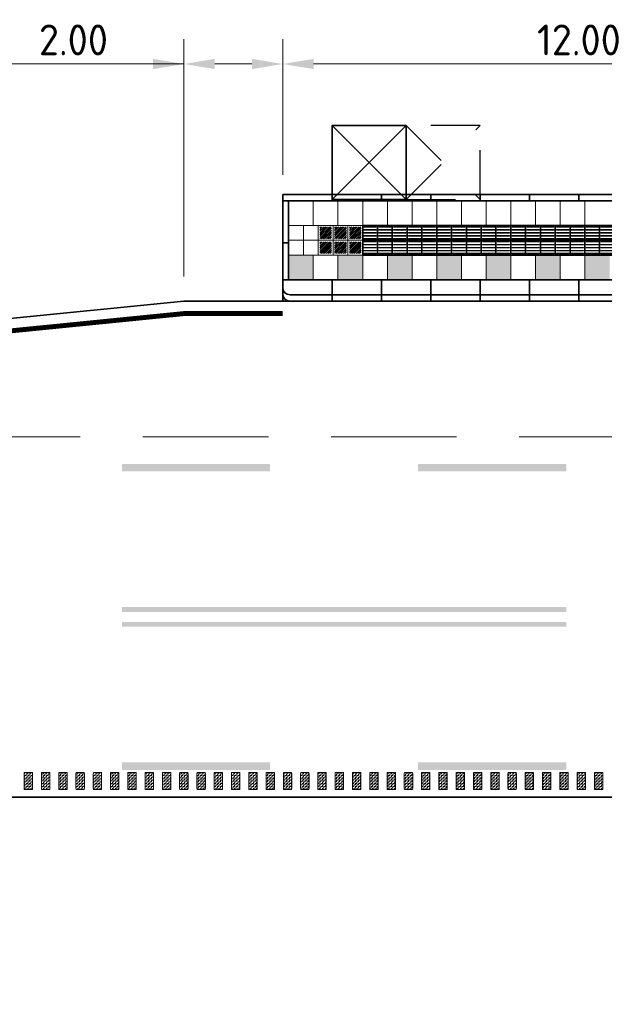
# Model space of a CAD drawing. Header units: metres. Extents: x -699 to 2316, y -1199 to 781.
# Tile 480 of 593: x 919 to 931, y -219 to -199. Entities that reach past the tile are written whole.
import ezdxf

# ---------------------------------------------------------------- set-up
doc = ezdxf.new("R2010")
doc.units = ezdxf.units.M
doc.header["$PDMODE"] = 1
for name, pattern in [('HIDDENX2', [19.05, 12.7, -6.35]), ('NLCS-HIDDEN', [4, 2, -2]), ('VW-3-3_STREEP', [6, 3, -3]), ('VW-9-3_STREEP', [12, 9, -3])]:
    doc.linetypes.add(name, pattern=pattern)
for name, color, linetype, lineweight in [('N-WA-VW-MARKERING_DYNAMISCH-G', 7, 'Continuous', 35), ('N-WE-IE-MEUBILAIR_WEGMEUBILAIR_ABRI-G', 7, 'Continuous', 35), ('N-WE-IE-MEUBILAIR_WEGMEUBILAIR_ABRI-GN', 7, 'NLCS-HIDDEN', 25), ('N-WE-VH-KANTOPSLUITING-G', 251, 'Continuous', 35), ('N-WE-VH-KANTVERHARDING-G', 210, 'Continuous', 35), ('N-WE-VH-VERHARDING_TEGEL-G', 252, 'Continuous', 35), ('N-WE-VW-MARKERING_LANGS_STREEP_33-G', 7, 'VW-3-3_STREEP', 13), ('N-WE-VW-MARKERING_LANGS_STREEP_93-G', 7, 'VW-9-3_STREEP', 13), ('N-WE-VW-MARKERING_LANGS_STREEP_DOORGETROKKEN-G', 7, 'Continuous', 13), ('X-XX-AL-M', 7, 'Continuous', 18), ('X-XX-AL-T50', 130, 'Continuous', 50)]:
    doc.layers.add(name, color=color, linetype=linetype, lineweight=lineweight)
doc.styles.add('NLCS-ISO-M250-T25', font='NLCS-ISO.ttf', dxfattribs={"height": 0.625})
doc.styles.add('NLCS-ISO-M250-T50', font='NLCS-ISO.ttf', dxfattribs={"height": 1.25})
doc.dimstyles.new('NLCS-M250-T25-PIJL_A_L2_H1', dxfattribs={"dimscale": 0.25, "dimtxt": 2.5, "dimasz": 2.5, "dimexe": 2, "dimexo": 2, "dimgap": 0.7, "dimtad": 1, "dimzin": 0, "dimdsep": 46, "dimtxsty": 'NLCS-ISO-M250-T25', "dimcen": 0, "dimdle": 2, "dimclrd": 256, "dimclre": 256, "dimclrt": 256, "dimadec": 1, "dimazin": 0, "dimtfac": 1, "dimtdec": 3, "dimtofl": 0, "dimtmove": 0, "dimatfit": 3, "dimfxl": 2, "dimtfillclr": 256, "dimtolj": 1, "dimtzin": 0, "dimlwd": -1, "dimlwe": -1, "dimarcsym": 0})
pattern_1 = [(180, (0, 0), (-0.03175, -0.03175), [0.03175, -0.03175]), (270, (-0.03175, 0), (0.03175, -0.03175), [0.03175, -0.03175])]

# ---------------------------------------------------------------- blocks, each defined once
blk = doc.blocks.new('*D1656')
at = {"layer": 'Defpoints', "color": 0, "transparency": 16777216}
for p in [(924.232, -199.954), (924.232, -202.701), (936.232, -202.701)]:
    blk.add_point(p, dxfattribs=at)
at = {"layer": 'X-XX-AL-M', "transparency": 16777216}
for p, q in [((924.232, -202.201), (924.232, -199.454)), ((936.232, -202.201), (936.232, -199.454)), ((935.607, -199.954), (924.857, -199.954))]:
    blk.add_line(p, q, dxfattribs=at)
for points in [[(924.857, -199.85), (924.857, -200.058), (924.232, -199.954)], [(935.607, -199.85), (935.607, -200.058), (936.232, -199.954)]]:
    blk.add_solid(points, dxfattribs=at)
at = {"layer": 'X-XX-AL-M', "transparency": 16777216, "insert": (930.232, -199.466), "char_height": 0.625, "attachment_point": 5, "style": 'NLCS-ISO-M250-T25'}
blk.add_mtext('\\A1;12.00', dxfattribs=at)
blk = doc.blocks.new('*D1657')
at = {"layer": 'Defpoints', "color": 0, "transparency": 16777216}
for p in [(922.232, -199.954), (924.232, -202.701), (922.232, -204.761)]:
    blk.add_point(p, dxfattribs=at)
at = {"layer": 'X-XX-AL-M', "transparency": 16777216}
for p, q in [((922.232, -204.261), (922.232, -199.454)), ((924.232, -202.201), (924.232, -199.454)), ((922.232, -199.954), (919.131, -199.954)), ((923.607, -199.954), (922.857, -199.954))]:
    blk.add_line(p, q, dxfattribs=at)
for points in [[(922.857, -199.85), (922.857, -200.058), (922.232, -199.954)], [(923.607, -199.85), (923.607, -200.058), (924.232, -199.954)]]:
    blk.add_solid(points, dxfattribs=at)
at = {"layer": 'X-XX-AL-M', "transparency": 16777216, "insert": (919.993, -199.466), "char_height": 0.625, "attachment_point": 5, "style": 'NLCS-ISO-M250-T25'}
blk.add_mtext('\\A1;2.00', dxfattribs=at)
blk = doc.blocks.new('*D1658')
at = {"layer": 'Defpoints', "color": 0, "transparency": 16777216}
for p in [(894.732, -199.954), (922.232, -204.761), (894.732, -207.511)]:
    blk.add_point(p, dxfattribs=at)
at = {"layer": 'X-XX-AL-M', "transparency": 16777216}
for p, q in [((894.732, -207.011), (894.732, -199.454)), ((922.232, -204.261), (922.232, -199.454)), ((921.607, -199.954), (895.357, -199.954))]:
    blk.add_line(p, q, dxfattribs=at)
for points in [[(895.357, -199.85), (895.357, -200.058), (894.732, -199.954)], [(921.607, -199.85), (921.607, -200.058), (922.232, -199.954)]]:
    blk.add_solid(points, dxfattribs=at)
at = {"layer": 'X-XX-AL-M', "transparency": 16777216, "insert": (908.482, -199.466), "char_height": 0.625, "attachment_point": 5, "style": 'NLCS-ISO-M250-T25'}
blk.add_mtext('\\A1;27.50', dxfattribs=at)
blk = doc.blocks.new('geleiderlijn')
for points in [[(0, 0), (0.3, 0), (0.3, 0.3), (0, 0.3)], [(0, -0.3), (0.3, -0.3), (0.3, 0), (0, 0)]]:
    blk.add_lwpolyline(points, close=True)
at = {"lineweight": 9}
for points in [[(0.025, 0.265), (0.275, 0.265), (0.275, 0.275), (0.025, 0.275)], [(0.025, 0.205), (0.275, 0.205), (0.275, 0.215), (0.025, 0.215)], [(0.025, 0.145), (0.275, 0.145), (0.275, 0.155), (0.025, 0.155)], [(0.025, 0.085), (0.275, 0.085), (0.275, 0.095), (0.025, 0.095)], [(0.025, 0.025), (0.275, 0.025), (0.275, 0.035), (0.025, 0.035)], [(0.025, -0.035), (0.275, -0.035), (0.275, -0.025), (0.025, -0.025)], [(0.025, -0.095), (0.275, -0.095), (0.275, -0.085), (0.025, -0.085)], [(0.025, -0.155), (0.275, -0.155), (0.275, -0.145), (0.025, -0.145)], [(0.025, -0.215), (0.275, -0.215), (0.275, -0.205), (0.025, -0.205)], [(0.025, -0.275), (0.275, -0.275), (0.275, -0.265), (0.025, -0.265)]]:
    blk.add_lwpolyline(points, close=True, dxfattribs=at)
blk = doc.blocks.new('SVW-PERRON-B-H-SO')
at = {"layer": 'N-WE-VH-VERHARDING_TEGEL-G', "lineweight": 9}
h = blk.add_hatch(dxfattribs=at)
h.set_pattern_fill('ANSI31', color=256, scale=0.008, style=0)
h.set_pattern_definition([(45, (0.75, 1.025), (-0.0179605, 0.0179605), [])])
h.paths.add_polyline_path([(0.99, 1.505), (0.75, 1.505), (0.75, 1.265), (0.99, 1.265)])
h = blk.add_hatch(dxfattribs=at)
h.set_pattern_fill('ANSI31', color=256, scale=0.008, style=0)
h.set_pattern_definition([(45, (1.05, 1.025), (-0.0179605, 0.0179605), [])])
h.paths.add_polyline_path([(1.29, 1.505), (1.05, 1.505), (1.05, 1.265), (1.29, 1.265)])
h = blk.add_hatch(dxfattribs=at)
h.set_pattern_fill('ANSI31', color=256, scale=0.008, style=0)
h.set_pattern_definition([(45, (1.35, 1.025), (-0.0179605, 0.0179605), [])])
h.paths.add_polyline_path([(1.59, 1.505), (1.35, 1.505), (1.35, 1.265), (1.59, 1.265)])
h = blk.add_hatch(dxfattribs=at)
h.set_pattern_fill('ANSI31', color=256, scale=0.008, style=0)
h.set_pattern_definition([(45, (0.75, 0.725), (-0.0179605, 0.0179605), [])])
h.paths.add_polyline_path([(0.99, 1.205), (0.75, 1.205), (0.75, 0.965), (0.99, 0.965)])
h = blk.add_hatch(dxfattribs=at)
h.set_pattern_fill('ANSI31', color=256, scale=0.008, style=0)
h.set_pattern_definition([(45, (1.05, 0.725), (-0.0179605, 0.0179605), [])])
h.paths.add_polyline_path([(1.29, 1.205), (1.05, 1.205), (1.05, 0.965), (1.29, 0.965)])
h = blk.add_hatch(dxfattribs=at)
h.set_pattern_fill('ANSI31', color=256, scale=0.008, style=0)
h.set_pattern_definition([(45, (1.35, 0.725), (-0.0179605, 0.0179605), [])])
h.paths.add_polyline_path([(1.59, 1.205), (1.35, 1.205), (1.35, 0.965), (1.59, 0.965)])
for points in [[(0.62, 0.435), (0.62, 0.935), (0.12, 0.935), (0.12, 0.435), (0.18, 0.435)], [(1.62, 0.435), (1.62, 0.935), (1.12, 0.935), (1.12, 0.435)], [(2.12, 0.435), (2.62, 0.435), (2.62, 0.935), (2.12, 0.935)], [(3.12, 0.935), (3.12, 0.435), (3.62, 0.435), (3.62, 0.935)], [(4.62, 0.935), (4.12, 0.935), (4.12, 0.435), (4.62, 0.435)], [(5.12, 0.935), (5.12, 0.435), (5.62, 0.435), (5.62, 0.935)], [(6.62, 0.435), (6.62, 0.935), (6.12, 0.935), (6.12, 0.435)]]:
    blk.add_hatch(color=256, dxfattribs=at).paths.add_polyline_path(points)
at = {"layer": 'N-WE-VH-KANTOPSLUITING-G'}
for p, q in [((0, 2.16), (0, 2.035)), ((0, 2.16), (12, 2.16)), ((0, 2.035), (0, 0)), ((0, 2.035), (12, 2.035)), ((0.12, 2.035), (0.12, 0.435)), ((1, 2.16), (1, 2.035)), ((2, 2.16), (2, 2.035)), ((3, 2.16), (3, 2.035)), ((4, 2.16), (4, 2.035)), ((5, 2.16), (5, 2.035)), ((6, 2.16), (6, 2.035)), ((0, 1.185), (0.12, 1.185)), ((0.435, 0.435), (0, 0.435)), ((1, 0.435), (1, 0)), ((2, 0.435), (2, 0)), ((3, 0.435), (3, 0)), ((4, 0.435), (4, 0)), ((5, 0.435), (5, 0)), ((6, 0.435), (6, 0)), ((12, 0), (0, 0)), ((12, 0.127), (0.15, 0.127))]:
    blk.add_line(p, q, dxfattribs=at)
for points in [[(0.12, 0.935), (0.12, 0.435)], [(0.435, 0.435), (11.875, 0.435)]]:
    blk.add_lwpolyline(points, dxfattribs=at)
for centre in [(0.15, 0.277), (0.15, 0.15)]:
    blk.add_arc(centre, 0.15, 180, 270, dxfattribs=at)
at = {"layer": 'N-WE-VH-VERHARDING_TEGEL-G', "lineweight": 9}
blk.add_line((0.12, 0.935), (11.88, 0.935), dxfattribs=at)
for points in [[(0.62, 2.035), (0.62, 1.535)], [(1.12, 2.035), (1.12, 1.535)], [(1.62, 2.035), (1.62, 1.535)], [(2.12, 2.035), (2.12, 1.535)], [(2.62, 2.035), (2.62, 1.535)], [(3.12, 2.035), (3.12, 1.535)], [(3.62, 2.035), (3.62, 1.535)], [(4.12, 2.035), (4.12, 1.535)], [(4.62, 2.035), (4.62, 1.535)], [(5.12, 2.035), (5.12, 1.535)], [(5.62, 2.035), (5.62, 1.535)], [(6.12, 2.035), (6.12, 1.535)], [(0.62, 0.935), (0.62, 0.435)], [(1.12, 0.935), (1.12, 0.435)], [(1.62, 0.935), (1.62, 0.435)], [(2.12, 0.935), (2.12, 0.435)], [(2.62, 0.935), (2.62, 0.435)], [(3.12, 0.935), (3.12, 0.435)], [(3.62, 0.935), (3.62, 0.435)], [(4.12, 0.935), (4.12, 0.435)], [(4.62, 0.935), (4.62, 0.435)], [(5.12, 0.935), (5.12, 0.435)], [(5.62, 0.935), (5.62, 0.435)], [(6.12, 0.935), (6.12, 0.435)]]:
    blk.add_lwpolyline(points, dxfattribs=at)
for points in [[(0.12, 1.235), (0.42, 1.235), (0.42, 1.535), (0.12, 1.535)], [(0.42, 1.235), (0.72, 1.235), (0.72, 1.535), (0.42, 1.535)], [(0.72, 1.235), (1.02, 1.235), (1.02, 1.535), (0.72, 1.535)], [(1.02, 1.235), (1.32, 1.235), (1.32, 1.535), (1.02, 1.535)], [(1.32, 1.235), (1.62, 1.235), (1.62, 1.535), (1.32, 1.535)], [(0.12, 0.935), (0.42, 0.935), (0.42, 1.235), (0.12, 1.235)], [(0.42, 0.935), (0.72, 0.935), (0.72, 1.235), (0.42, 1.235)], [(0.72, 0.935), (1.02, 0.935), (1.02, 1.235), (0.72, 1.235)], [(1.02, 0.935), (1.32, 0.935), (1.32, 1.235), (1.02, 1.235)], [(1.32, 0.935), (1.62, 0.935), (1.62, 1.235), (1.32, 1.235)]]:
    blk.add_lwpolyline(points, close=True, dxfattribs=at)
for p in [(1.62, 1.235), (1.92, 1.235), (2.22, 1.235), (2.52, 1.235), (2.82, 1.235), (3.12, 1.235), (3.42, 1.235), (3.72, 1.235), (4.02, 1.235), (4.32, 1.235), (4.62, 1.235), (4.92, 1.235), (5.22, 1.235), (5.52, 1.235), (5.82, 1.235), (6.12, 1.235), (6.42, 1.235)]:
    blk.add_blockref('geleiderlijn', p, dxfattribs=at)

msp = doc.modelspace()

# ---------------------------------------------------------------- hatches: boundary and pattern name
at = {"layer": 'N-WA-VW-MARKERING_DYNAMISCH-G', "lineweight": 9}
h = msp.add_hatch(dxfattribs=at)
h.set_pattern_fill('ZIGZAG', color=8, scale=0.01, angle=180, style=0)
h.set_pattern_definition(pattern_1)
edge = h.paths.add_edge_path()
edge.add_line((919.0148, -214.3115), (919.1448, -214.3115))
edge.add_arc((919.1448, -214.3315), 0.02, 0, 90, ccw=False)
edge.add_line((919.1648, -214.3315), (919.1648, -214.6415))
edge.add_arc((919.1448, -214.6415), 0.02, 270, 360, ccw=False)
edge.add_line((919.1448, -214.6615), (919.0148, -214.6615))
edge.add_arc((919.0148, -214.6415), 0.02, 180, 270, ccw=False)
edge.add_line((918.9948, -214.6415), (918.9948, -214.3315))
edge.add_arc((919.0148, -214.3315), 0.02, 90, 180, ccw=False)
h = msp.add_hatch(dxfattribs=at)
h.set_pattern_fill('ZIGZAG', color=8, scale=0.01, angle=180, style=0)
h.set_pattern_definition(pattern_1)
edge = h.paths.add_edge_path()
edge.add_line((919.3648, -214.3115), (919.4948, -214.3115))
edge.add_arc((919.4948, -214.3315), 0.02, 0, 90, ccw=False)
edge.add_line((919.5148, -214.3315), (919.5148, -214.6415))
edge.add_arc((919.4948, -214.6415), 0.02, 270, 360, ccw=False)
edge.add_line((919.4948, -214.6615), (919.3648, -214.6615))
edge.add_arc((919.3648, -214.6415), 0.02, 180, 270, ccw=False)
edge.add_line((919.3448, -214.6415), (919.3448, -214.3315))
edge.add_arc((919.3648, -214.3315), 0.02, 90, 180, ccw=False)
h = msp.add_hatch(dxfattribs=at)
h.set_pattern_fill('ZIGZAG', color=8, scale=0.01, angle=180, style=0)
h.set_pattern_definition(pattern_1)
edge = h.paths.add_edge_path()
edge.add_line((919.7148, -214.3115), (919.8448, -214.3115))
edge.add_arc((919.8448, -214.3315), 0.02, 0, 90, ccw=False)
edge.add_line((919.8648, -214.3315), (919.8648, -214.6415))
edge.add_arc((919.8448, -214.6415), 0.02, 270, 360, ccw=False)
edge.add_line((919.8448, -214.6615), (919.7148, -214.6615))
edge.add_arc((919.7148, -214.6415), 0.02, 180, 270, ccw=False)
edge.add_line((919.6948, -214.6415), (919.6948, -214.3315))
edge.add_arc((919.7148, -214.3315), 0.02, 90, 180, ccw=False)
h = msp.add_hatch(dxfattribs=at)
h.set_pattern_fill('ZIGZAG', color=8, scale=0.01, angle=180, style=0)
h.set_pattern_definition(pattern_1)
edge = h.paths.add_edge_path()
edge.add_line((920.0648, -214.3115), (920.1948, -214.3115))
edge.add_arc((920.1948, -214.3315), 0.02, 0, 90, ccw=False)
edge.add_line((920.2148, -214.3315), (920.2148, -214.6415))
edge.add_arc((920.1948, -214.6415), 0.02, 270, 360, ccw=False)
edge.add_line((920.1948, -214.6615), (920.0648, -214.6615))
edge.add_arc((920.0648, -214.6415), 0.02, 180, 270, ccw=False)
edge.add_line((920.0448, -214.6415), (920.0448, -214.3315))
edge.add_arc((920.0648, -214.3315), 0.02, 90, 180, ccw=False)
h = msp.add_hatch(dxfattribs=at)
h.set_pattern_fill('ZIGZAG', color=8, scale=0.01, angle=180, style=0)
h.set_pattern_definition(pattern_1)
edge = h.paths.add_edge_path()
edge.add_line((920.4148, -214.3115), (920.5448, -214.3115))
edge.add_arc((920.5448, -214.3315), 0.02, 0, 90, ccw=False)
edge.add_line((920.5648, -214.3315), (920.5648, -214.6415))
edge.add_arc((920.5448, -214.6415), 0.02, 270, 360, ccw=False)
edge.add_line((920.5448, -214.6615), (920.4148, -214.6615))
edge.add_arc((920.4148, -214.6415), 0.02, 180, 270, ccw=False)
edge.add_line((920.3948, -214.6415), (920.3948, -214.3315))
edge.add_arc((920.4148, -214.3315), 0.02, 90, 180, ccw=False)
h = msp.add_hatch(dxfattribs=at)
h.set_pattern_fill('ZIGZAG', color=8, scale=0.01, angle=180, style=0)
h.set_pattern_definition(pattern_1)
edge = h.paths.add_edge_path()
edge.add_line((920.7648, -214.3115), (920.8948, -214.3115))
edge.add_arc((920.8948, -214.3315), 0.02, 0, 90, ccw=False)
edge.add_line((920.9148, -214.3315), (920.9148, -214.6415))
edge.add_arc((920.8948, -214.6415), 0.02, 270, 360, ccw=False)
edge.add_line((920.8948, -214.6615), (920.7648, -214.6615))
edge.add_arc((920.7648, -214.6415), 0.02, 180, 270, ccw=False)
edge.add_line((920.7448, -214.6415), (920.7448, -214.3315))
edge.add_arc((920.7648, -214.3315), 0.02, 90, 180, ccw=False)
h = msp.add_hatch(dxfattribs=at)
h.set_pattern_fill('ZIGZAG', color=8, scale=0.01, angle=180, style=0)
h.set_pattern_definition(pattern_1)
edge = h.paths.add_edge_path()
edge.add_line((921.1148, -214.3115), (921.2448, -214.3115))
edge.add_arc((921.2448, -214.3315), 0.02, 0, 90, ccw=False)
edge.add_line((921.2648, -214.3315), (921.2648, -214.6415))
edge.add_arc((921.2448, -214.6415), 0.02, 270, 360, ccw=False)
edge.add_line((921.2448, -214.6615), (921.1148, -214.6615))
edge.add_arc((921.1148, -214.6415), 0.02, 180, 270, ccw=False)
edge.add_line((921.0948, -214.6415), (921.0948, -214.3315))
edge.add_arc((921.1148, -214.3315), 0.02, 90, 180, ccw=False)
h = msp.add_hatch(dxfattribs=at)
h.set_pattern_fill('ZIGZAG', color=8, scale=0.01, angle=180, style=0)
h.set_pattern_definition(pattern_1)
edge = h.paths.add_edge_path()
edge.add_line((921.4648, -214.3115), (921.5948, -214.3115))
edge.add_arc((921.5948, -214.3315), 0.02, 0, 90, ccw=False)
edge.add_line((921.6148, -214.3315), (921.6148, -214.6415))
edge.add_arc((921.5948, -214.6415), 0.02, 270, 360, ccw=False)
edge.add_line((921.5948, -214.6615), (921.4648, -214.6615))
edge.add_arc((921.4648, -214.6415), 0.02, 180, 270, ccw=False)
edge.add_line((921.4448, -214.6415), (921.4448, -214.3315))
edge.add_arc((921.4648, -214.3315), 0.02, 90, 180, ccw=False)
h = msp.add_hatch(dxfattribs=at)
h.set_pattern_fill('ZIGZAG', color=8, scale=0.01, angle=180, style=0)
h.set_pattern_definition(pattern_1)
edge = h.paths.add_edge_path()
edge.add_line((921.8148, -214.3115), (921.9448, -214.3115))
edge.add_arc((921.9448, -214.3315), 0.02, 0, 90, ccw=False)
edge.add_line((921.9648, -214.3315), (921.9648, -214.6415))
edge.add_arc((921.9448, -214.6415), 0.02, 270, 360, ccw=False)
edge.add_line((921.9448, -214.6615), (921.8148, -214.6615))
edge.add_arc((921.8148, -214.6415), 0.02, 180, 270, ccw=False)
edge.add_line((921.7948, -214.6415), (921.7948, -214.3315))
edge.add_arc((921.8148, -214.3315), 0.02, 90, 180, ccw=False)
h = msp.add_hatch(dxfattribs=at)
h.set_pattern_fill('ZIGZAG', color=8, scale=0.01, angle=180, style=0)
h.set_pattern_definition(pattern_1)
edge = h.paths.add_edge_path()
edge.add_line((922.1648, -214.3115), (922.2948, -214.3115))
edge.add_arc((922.2948, -214.3315), 0.02, 0, 90, ccw=False)
edge.add_line((922.3148, -214.3315), (922.3148, -214.6415))
edge.add_arc((922.2948, -214.6415), 0.02, 270, 360, ccw=False)
edge.add_line((922.2948, -214.6615), (922.1648, -214.6615))
edge.add_arc((922.1648, -214.6415), 0.02, 180, 270, ccw=False)
edge.add_line((922.1448, -214.6415), (922.1448, -214.3315))
edge.add_arc((922.1648, -214.3315), 0.02, 90, 180, ccw=False)
h = msp.add_hatch(dxfattribs=at)
h.set_pattern_fill('ZIGZAG', color=8, scale=0.01, angle=180, style=0)
h.set_pattern_definition(pattern_1)
edge = h.paths.add_edge_path()
edge.add_line((922.5148, -214.3115), (922.6448, -214.3115))
edge.add_arc((922.6448, -214.3315), 0.02, 0, 90, ccw=False)
edge.add_line((922.6648, -214.3315), (922.6648, -214.6415))
edge.add_arc((922.6448, -214.6415), 0.02, 270, 360, ccw=False)
edge.add_line((922.6448, -214.6615), (922.5148, -214.6615))
edge.add_arc((922.5148, -214.6415), 0.02, 180, 270, ccw=False)
edge.add_line((922.4948, -214.6415), (922.4948, -214.3315))
edge.add_arc((922.5148, -214.3315), 0.02, 90, 180, ccw=False)
h = msp.add_hatch(dxfattribs=at)
h.set_pattern_fill('ZIGZAG', color=8, scale=0.01, angle=180, style=0)
h.set_pattern_definition(pattern_1)
edge = h.paths.add_edge_path()
edge.add_line((922.8648, -214.3115), (922.9948, -214.3115))
edge.add_arc((922.9948, -214.3315), 0.02, 0, 90, ccw=False)
edge.add_line((923.0148, -214.3315), (923.0148, -214.6415))
edge.add_arc((922.9948, -214.6415), 0.02, 270, 360, ccw=False)
edge.add_line((922.9948, -214.6615), (922.8648, -214.6615))
edge.add_arc((922.8648, -214.6415), 0.02, 180, 270, ccw=False)
edge.add_line((922.8448, -214.6415), (922.8448, -214.3315))
edge.add_arc((922.8648, -214.3315), 0.02, 90, 180, ccw=False)
h = msp.add_hatch(dxfattribs=at)
h.set_pattern_fill('ZIGZAG', color=8, scale=0.01, angle=180, style=0)
h.set_pattern_definition(pattern_1)
edge = h.paths.add_edge_path()
edge.add_line((923.2148, -214.3115), (923.3448, -214.3115))
edge.add_arc((923.3448, -214.3315), 0.02, 0, 90, ccw=False)
edge.add_line((923.3648, -214.3315), (923.3648, -214.6415))
edge.add_arc((923.3448, -214.6415), 0.02, 270, 360, ccw=False)
edge.add_line((923.3448, -214.6615), (923.2148, -214.6615))
edge.add_arc((923.2148, -214.6415), 0.02, 180, 270, ccw=False)
edge.add_line((923.1948, -214.6415), (923.1948, -214.3315))
edge.add_arc((923.2148, -214.3315), 0.02, 90, 180, ccw=False)
h = msp.add_hatch(dxfattribs=at)
h.set_pattern_fill('ZIGZAG', color=8, scale=0.01, angle=180, style=0)
h.set_pattern_definition(pattern_1)
edge = h.paths.add_edge_path()
edge.add_line((923.5648, -214.3115), (923.6948, -214.3115))
edge.add_arc((923.6948, -214.3315), 0.02, 0, 90, ccw=False)
edge.add_line((923.7148, -214.3315), (923.7148, -214.6415))
edge.add_arc((923.6948, -214.6415), 0.02, 270, 360, ccw=False)
edge.add_line((923.6948, -214.6615), (923.5648, -214.6615))
edge.add_arc((923.5648, -214.6415), 0.02, 180, 270, ccw=False)
edge.add_line((923.5448, -214.6415), (923.5448, -214.3315))
edge.add_arc((923.5648, -214.3315), 0.02, 90, 180, ccw=False)
h = msp.add_hatch(dxfattribs=at)
h.set_pattern_fill('ZIGZAG', color=8, scale=0.01, angle=180, style=0)
h.set_pattern_definition(pattern_1)
edge = h.paths.add_edge_path()
edge.add_line((923.9148, -214.3115), (924.0448, -214.3115))
edge.add_arc((924.0448, -214.3315), 0.02, 0, 90, ccw=False)
edge.add_line((924.0648, -214.3315), (924.0648, -214.6415))
edge.add_arc((924.0448, -214.6415), 0.02, 270, 360, ccw=False)
edge.add_line((924.0448, -214.6615), (923.9148, -214.6615))
edge.add_arc((923.9148, -214.6415), 0.02, 180, 270, ccw=False)
edge.add_line((923.8948, -214.6415), (923.8948, -214.3315))
edge.add_arc((923.9148, -214.3315), 0.02, 90, 180, ccw=False)
h = msp.add_hatch(dxfattribs=at)
h.set_pattern_fill('ZIGZAG', color=8, scale=0.01, angle=180, style=0)
h.set_pattern_definition(pattern_1)
edge = h.paths.add_edge_path()
edge.add_line((924.2648, -214.3115), (924.3948, -214.3115))
edge.add_arc((924.3948, -214.3315), 0.02, 0, 90, ccw=False)
edge.add_line((924.4148, -214.3315), (924.4148, -214.6415))
edge.add_arc((924.3948, -214.6415), 0.02, 270, 360, ccw=False)
edge.add_line((924.3948, -214.6615), (924.2648, -214.6615))
edge.add_arc((924.2648, -214.6415), 0.02, 180, 270, ccw=False)
edge.add_line((924.2448, -214.6415), (924.2448, -214.3315))
edge.add_arc((924.2648, -214.3315), 0.02, 90, 180, ccw=False)
h = msp.add_hatch(dxfattribs=at)
h.set_pattern_fill('ZIGZAG', color=8, scale=0.01, angle=180, style=0)
h.set_pattern_definition(pattern_1)
edge = h.paths.add_edge_path()
edge.add_line((924.6148, -214.3115), (924.7448, -214.3115))
edge.add_arc((924.7448, -214.3315), 0.02, 0, 90, ccw=False)
edge.add_line((924.7648, -214.3315), (924.7648, -214.6415))
edge.add_arc((924.7448, -214.6415), 0.02, 270, 360, ccw=False)
edge.add_line((924.7448, -214.6615), (924.6148, -214.6615))
edge.add_arc((924.6148, -214.6415), 0.02, 180, 270, ccw=False)
edge.add_line((924.5948, -214.6415), (924.5948, -214.3315))
edge.add_arc((924.6148, -214.3315), 0.02, 90, 180, ccw=False)
h = msp.add_hatch(dxfattribs=at)
h.set_pattern_fill('ZIGZAG', color=8, scale=0.01, angle=180, style=0)
h.set_pattern_definition(pattern_1)
edge = h.paths.add_edge_path()
edge.add_line((924.9648, -214.3115), (925.0948, -214.3115))
edge.add_arc((925.0948, -214.3315), 0.02, 0, 90, ccw=False)
edge.add_line((925.1148, -214.3315), (925.1148, -214.6415))
edge.add_arc((925.0948, -214.6415), 0.02, 270, 360, ccw=False)
edge.add_line((925.0948, -214.6615), (924.9648, -214.6615))
edge.add_arc((924.9648, -214.6415), 0.02, 180, 270, ccw=False)
edge.add_line((924.9448, -214.6415), (924.9448, -214.3315))
edge.add_arc((924.9648, -214.3315), 0.02, 90, 180, ccw=False)
h = msp.add_hatch(dxfattribs=at)
h.set_pattern_fill('ZIGZAG', color=8, scale=0.01, angle=180, style=0)
h.set_pattern_definition(pattern_1)
edge = h.paths.add_edge_path()
edge.add_line((925.3148, -214.3115), (925.4448, -214.3115))
edge.add_arc((925.4448, -214.3315), 0.02, 0, 90, ccw=False)
edge.add_line((925.4648, -214.3315), (925.4648, -214.6415))
edge.add_arc((925.4448, -214.6415), 0.02, 270, 360, ccw=False)
edge.add_line((925.4448, -214.6615), (925.3148, -214.6615))
edge.add_arc((925.3148, -214.6415), 0.02, 180, 270, ccw=False)
edge.add_line((925.2948, -214.6415), (925.2948, -214.3315))
edge.add_arc((925.3148, -214.3315), 0.02, 90, 180, ccw=False)
h = msp.add_hatch(dxfattribs=at)
h.set_pattern_fill('ZIGZAG', color=8, scale=0.01, angle=180, style=0)
h.set_pattern_definition(pattern_1)
edge = h.paths.add_edge_path()
edge.add_line((925.6648, -214.3115), (925.7948, -214.3115))
edge.add_arc((925.7948, -214.3315), 0.02, 0, 90, ccw=False)
edge.add_line((925.8148, -214.3315), (925.8148, -214.6415))
edge.add_arc((925.7948, -214.6415), 0.02, 270, 360, ccw=False)
edge.add_line((925.7948, -214.6615), (925.6648, -214.6615))
edge.add_arc((925.6648, -214.6415), 0.02, 180, 270, ccw=False)
edge.add_line((925.6448, -214.6415), (925.6448, -214.3315))
edge.add_arc((925.6648, -214.3315), 0.02, 90, 180, ccw=False)
h = msp.add_hatch(dxfattribs=at)
h.set_pattern_fill('ZIGZAG', color=8, scale=0.01, angle=180, style=0)
h.set_pattern_definition(pattern_1)
edge = h.paths.add_edge_path()
edge.add_line((926.0148, -214.3115), (926.1448, -214.3115))
edge.add_arc((926.1448, -214.3315), 0.02, 0, 90, ccw=False)
edge.add_line((926.1648, -214.3315), (926.1648, -214.6415))
edge.add_arc((926.1448, -214.6415), 0.02, 270, 360, ccw=False)
edge.add_line((926.1448, -214.6615), (926.0148, -214.6615))
edge.add_arc((926.0148, -214.6415), 0.02, 180, 270, ccw=False)
edge.add_line((925.9948, -214.6415), (925.9948, -214.3315))
edge.add_arc((926.0148, -214.3315), 0.02, 90, 180, ccw=False)
h = msp.add_hatch(dxfattribs=at)
h.set_pattern_fill('ZIGZAG', color=8, scale=0.01, angle=180, style=0)
h.set_pattern_definition(pattern_1)
edge = h.paths.add_edge_path()
edge.add_line((926.3648, -214.3115), (926.4948, -214.3115))
edge.add_arc((926.4948, -214.3315), 0.02, 0, 90, ccw=False)
edge.add_line((926.5148, -214.3315), (926.5148, -214.6415))
edge.add_arc((926.4948, -214.6415), 0.02, 270, 360, ccw=False)
edge.add_line((926.4948, -214.6615), (926.3648, -214.6615))
edge.add_arc((926.3648, -214.6415), 0.02, 180, 270, ccw=False)
edge.add_line((926.3448, -214.6415), (926.3448, -214.3315))
edge.add_arc((926.3648, -214.3315), 0.02, 90, 180, ccw=False)
h = msp.add_hatch(dxfattribs=at)
h.set_pattern_fill('ZIGZAG', color=8, scale=0.01, angle=180, style=0)
h.set_pattern_definition(pattern_1)
edge = h.paths.add_edge_path()
edge.add_line((926.7148, -214.3115), (926.8448, -214.3115))
edge.add_arc((926.8448, -214.3315), 0.02, 0, 90, ccw=False)
edge.add_line((926.8648, -214.3315), (926.8648, -214.6415))
edge.add_arc((926.8448, -214.6415), 0.02, 270, 360, ccw=False)
edge.add_line((926.8448, -214.6615), (926.7148, -214.6615))
edge.add_arc((926.7148, -214.6415), 0.02, 180, 270, ccw=False)
edge.add_line((926.6948, -214.6415), (926.6948, -214.3315))
edge.add_arc((926.7148, -214.3315), 0.02, 90, 180, ccw=False)
h = msp.add_hatch(dxfattribs=at)
h.set_pattern_fill('ZIGZAG', color=8, scale=0.01, angle=180, style=0)
h.set_pattern_definition(pattern_1)
edge = h.paths.add_edge_path()
edge.add_line((927.0648, -214.3115), (927.1948, -214.3115))
edge.add_arc((927.1948, -214.3315), 0.02, 0, 90, ccw=False)
edge.add_line((927.2148, -214.3315), (927.2148, -214.6415))
edge.add_arc((927.1948, -214.6415), 0.02, 270, 360, ccw=False)
edge.add_line((927.1948, -214.6615), (927.0648, -214.6615))
edge.add_arc((927.0648, -214.6415), 0.02, 180, 270, ccw=False)
edge.add_line((927.0448, -214.6415), (927.0448, -214.3315))
edge.add_arc((927.0648, -214.3315), 0.02, 90, 180, ccw=False)
h = msp.add_hatch(dxfattribs=at)
h.set_pattern_fill('ZIGZAG', color=8, scale=0.01, angle=180, style=0)
h.set_pattern_definition(pattern_1)
edge = h.paths.add_edge_path()
edge.add_line((927.4148, -214.3115), (927.5448, -214.3115))
edge.add_arc((927.5448, -214.3315), 0.02, 0, 90, ccw=False)
edge.add_line((927.5648, -214.3315), (927.5648, -214.6415))
edge.add_arc((927.5448, -214.6415), 0.02, 270, 360, ccw=False)
edge.add_line((927.5448, -214.6615), (927.4148, -214.6615))
edge.add_arc((927.4148, -214.6415), 0.02, 180, 270, ccw=False)
edge.add_line((927.3948, -214.6415), (927.3948, -214.3315))
edge.add_arc((927.4148, -214.3315), 0.02, 90, 180, ccw=False)
h = msp.add_hatch(dxfattribs=at)
h.set_pattern_fill('ZIGZAG', color=8, scale=0.01, angle=180, style=0)
h.set_pattern_definition(pattern_1)
edge = h.paths.add_edge_path()
edge.add_line((927.7648, -214.3115), (927.8948, -214.3115))
edge.add_arc((927.8948, -214.3315), 0.02, 0, 90, ccw=False)
edge.add_line((927.9148, -214.3315), (927.9148, -214.6415))
edge.add_arc((927.8948, -214.6415), 0.02, 270, 360, ccw=False)
edge.add_line((927.8948, -214.6615), (927.7648, -214.6615))
edge.add_arc((927.7648, -214.6415), 0.02, 180, 270, ccw=False)
edge.add_line((927.7448, -214.6415), (927.7448, -214.3315))
edge.add_arc((927.7648, -214.3315), 0.02, 90, 180, ccw=False)
h = msp.add_hatch(dxfattribs=at)
h.set_pattern_fill('ZIGZAG', color=8, scale=0.01, angle=180, style=0)
h.set_pattern_definition(pattern_1)
edge = h.paths.add_edge_path()
edge.add_line((928.1148, -214.3115), (928.2448, -214.3115))
edge.add_arc((928.2448, -214.3315), 0.02, 0, 90, ccw=False)
edge.add_line((928.2648, -214.3315), (928.2648, -214.6415))
edge.add_arc((928.2448, -214.6415), 0.02, 270, 360, ccw=False)
edge.add_line((928.2448, -214.6615), (928.1148, -214.6615))
edge.add_arc((928.1148, -214.6415), 0.02, 180, 270, ccw=False)
edge.add_line((928.0948, -214.6415), (928.0948, -214.3315))
edge.add_arc((928.1148, -214.3315), 0.02, 90, 180, ccw=False)
h = msp.add_hatch(dxfattribs=at)
h.set_pattern_fill('ZIGZAG', color=8, scale=0.01, angle=180, style=0)
h.set_pattern_definition(pattern_1)
edge = h.paths.add_edge_path()
edge.add_line((928.4648, -214.3115), (928.5948, -214.3115))
edge.add_arc((928.5948, -214.3315), 0.02, 0, 90, ccw=False)
edge.add_line((928.6148, -214.3315), (928.6148, -214.6415))
edge.add_arc((928.5948, -214.6415), 0.02, 270, 360, ccw=False)
edge.add_line((928.5948, -214.6615), (928.4648, -214.6615))
edge.add_arc((928.4648, -214.6415), 0.02, 180, 270, ccw=False)
edge.add_line((928.4448, -214.6415), (928.4448, -214.3315))
edge.add_arc((928.4648, -214.3315), 0.02, 90, 180, ccw=False)
h = msp.add_hatch(dxfattribs=at)
h.set_pattern_fill('ZIGZAG', color=8, scale=0.01, angle=180, style=0)
h.set_pattern_definition(pattern_1)
edge = h.paths.add_edge_path()
edge.add_line((928.8148, -214.3115), (928.9448, -214.3115))
edge.add_arc((928.9448, -214.3315), 0.02, 0, 90, ccw=False)
edge.add_line((928.9648, -214.3315), (928.9648, -214.6415))
edge.add_arc((928.9448, -214.6415), 0.02, 270, 360, ccw=False)
edge.add_line((928.9448, -214.6615), (928.8148, -214.6615))
edge.add_arc((928.8148, -214.6415), 0.02, 180, 270, ccw=False)
edge.add_line((928.7948, -214.6415), (928.7948, -214.3315))
edge.add_arc((928.8148, -214.3315), 0.02, 90, 180, ccw=False)
h = msp.add_hatch(dxfattribs=at)
h.set_pattern_fill('ZIGZAG', color=8, scale=0.01, angle=180, style=0)
h.set_pattern_definition(pattern_1)
edge = h.paths.add_edge_path()
edge.add_line((929.1648, -214.3115), (929.2948, -214.3115))
edge.add_arc((929.2948, -214.3315), 0.02, 0, 90, ccw=False)
edge.add_line((929.3148, -214.3315), (929.3148, -214.6415))
edge.add_arc((929.2948, -214.6415), 0.02, 270, 360, ccw=False)
edge.add_line((929.2948, -214.6615), (929.1648, -214.6615))
edge.add_arc((929.1648, -214.6415), 0.02, 180, 270, ccw=False)
edge.add_line((929.1448, -214.6415), (929.1448, -214.3315))
edge.add_arc((929.1648, -214.3315), 0.02, 90, 180, ccw=False)
h = msp.add_hatch(dxfattribs=at)
h.set_pattern_fill('ZIGZAG', color=8, scale=0.01, angle=180, style=0)
h.set_pattern_definition(pattern_1)
edge = h.paths.add_edge_path()
edge.add_line((929.5148, -214.3115), (929.6448, -214.3115))
edge.add_arc((929.6448, -214.3315), 0.02, 0, 90, ccw=False)
edge.add_line((929.6648, -214.3315), (929.6648, -214.6415))
edge.add_arc((929.6448, -214.6415), 0.02, 270, 360, ccw=False)
edge.add_line((929.6448, -214.6615), (929.5148, -214.6615))
edge.add_arc((929.5148, -214.6415), 0.02, 180, 270, ccw=False)
edge.add_line((929.4948, -214.6415), (929.4948, -214.3315))
edge.add_arc((929.5148, -214.3315), 0.02, 90, 180, ccw=False)
h = msp.add_hatch(dxfattribs=at)
h.set_pattern_fill('ZIGZAG', color=8, scale=0.01, angle=180, style=0)
h.set_pattern_definition(pattern_1)
edge = h.paths.add_edge_path()
edge.add_line((929.8648, -214.3115), (929.9948, -214.3115))
edge.add_arc((929.9948, -214.3315), 0.02, 0, 90, ccw=False)
edge.add_line((930.0148, -214.3315), (930.0148, -214.6415))
edge.add_arc((929.9948, -214.6415), 0.02, 270, 360, ccw=False)
edge.add_line((929.9948, -214.6615), (929.8648, -214.6615))
edge.add_arc((929.8648, -214.6415), 0.02, 180, 270, ccw=False)
edge.add_line((929.8448, -214.6415), (929.8448, -214.3315))
edge.add_arc((929.8648, -214.3315), 0.02, 90, 180, ccw=False)
h = msp.add_hatch(dxfattribs=at)
h.set_pattern_fill('ZIGZAG', color=8, scale=0.01, angle=180, style=0)
h.set_pattern_definition(pattern_1)
edge = h.paths.add_edge_path()
edge.add_line((930.2148, -214.3115), (930.3448, -214.3115))
edge.add_arc((930.3448, -214.3315), 0.02, 0, 90, ccw=False)
edge.add_line((930.3648, -214.3315), (930.3648, -214.6415))
edge.add_arc((930.3448, -214.6415), 0.02, 270, 360, ccw=False)
edge.add_line((930.3448, -214.6615), (930.2148, -214.6615))
edge.add_arc((930.2148, -214.6415), 0.02, 180, 270, ccw=False)
edge.add_line((930.1948, -214.6415), (930.1948, -214.3315))
edge.add_arc((930.2148, -214.3315), 0.02, 90, 180, ccw=False)
h = msp.add_hatch(dxfattribs=at)
h.set_pattern_fill('ZIGZAG', color=8, scale=0.01, angle=180, style=0)
h.set_pattern_definition(pattern_1)
edge = h.paths.add_edge_path()
edge.add_line((930.5648, -214.3115), (930.6948, -214.3115))
edge.add_arc((930.6948, -214.3315), 0.02, 0, 90, ccw=False)
edge.add_line((930.7148, -214.3315), (930.7148, -214.6415))
edge.add_arc((930.6948, -214.6415), 0.02, 270, 360, ccw=False)
edge.add_line((930.6948, -214.6615), (930.5648, -214.6615))
edge.add_arc((930.5648, -214.6415), 0.02, 180, 270, ccw=False)
edge.add_line((930.5448, -214.6415), (930.5448, -214.3315))
edge.add_arc((930.5648, -214.3315), 0.02, 90, 180, ccw=False)

# ---------------------------------------------------------------- linework, layer by layer
at = {"layer": 'N-WA-VW-MARKERING_DYNAMISCH-G', "color": 8, "lineweight": 9}
for points in [[(919.0148, -214.3115), (919.1448, -214.3115, -0.4142136), (919.1648, -214.3315), (919.1648, -214.6415, -0.4142136), (919.1448, -214.6615), (919.0148, -214.6615, -0.4142136), (918.9948, -214.6415), (918.9948, -214.3315, -0.4142136)], [(919.3648, -214.3115), (919.4948, -214.3115, -0.4142136), (919.5148, -214.3315), (919.5148, -214.6415, -0.4142136), (919.4948, -214.6615), (919.3648, -214.6615, -0.4142136), (919.3448, -214.6415), (919.3448, -214.3315, -0.4142136)], [(919.7148, -214.3115), (919.8448, -214.3115, -0.4142136), (919.8648, -214.3315), (919.8648, -214.6415, -0.4142136), (919.8448, -214.6615), (919.7148, -214.6615, -0.4142136), (919.6948, -214.6415), (919.6948, -214.3315, -0.4142136)], [(920.0648, -214.3115), (920.1948, -214.3115, -0.4142136), (920.2148, -214.3315), (920.2148, -214.6415, -0.4142136), (920.1948, -214.6615), (920.0648, -214.6615, -0.4142136), (920.0448, -214.6415), (920.0448, -214.3315, -0.4142136)], [(920.4148, -214.3115), (920.5448, -214.3115, -0.4142136), (920.5648, -214.3315), (920.5648, -214.6415, -0.4142136), (920.5448, -214.6615), (920.4148, -214.6615, -0.4142136), (920.3948, -214.6415), (920.3948, -214.3315, -0.4142136)], [(920.7648, -214.3115), (920.8948, -214.3115, -0.4142136), (920.9148, -214.3315), (920.9148, -214.6415, -0.4142136), (920.8948, -214.6615), (920.7648, -214.6615, -0.4142136), (920.7448, -214.6415), (920.7448, -214.3315, -0.4142136)], [(921.1148, -214.3115), (921.2448, -214.3115, -0.4142136), (921.2648, -214.3315), (921.2648, -214.6415, -0.4142136), (921.2448, -214.6615), (921.1148, -214.6615, -0.4142136), (921.0948, -214.6415), (921.0948, -214.3315, -0.4142136)], [(921.4648, -214.3115), (921.5948, -214.3115, -0.4142136), (921.6148, -214.3315), (921.6148, -214.6415, -0.4142136), (921.5948, -214.6615), (921.4648, -214.6615, -0.4142136), (921.4448, -214.6415), (921.4448, -214.3315, -0.4142136)], [(921.8148, -214.3115), (921.9448, -214.3115, -0.4142136), (921.9648, -214.3315), (921.9648, -214.6415, -0.4142136), (921.9448, -214.6615), (921.8148, -214.6615, -0.4142136), (921.7948, -214.6415), (921.7948, -214.3315, -0.4142136)], [(922.1648, -214.3115), (922.2948, -214.3115, -0.4142136), (922.3148, -214.3315), (922.3148, -214.6415, -0.4142136), (922.2948, -214.6615), (922.1648, -214.6615, -0.4142136), (922.1448, -214.6415), (922.1448, -214.3315, -0.4142136)], [(922.5148, -214.3115), (922.6448, -214.3115, -0.4142136), (922.6648, -214.3315), (922.6648, -214.6415, -0.4142136), (922.6448, -214.6615), (922.5148, -214.6615, -0.4142136), (922.4948, -214.6415), (922.4948, -214.3315, -0.4142136)], [(922.8648, -214.3115), (922.9948, -214.3115, -0.4142136), (923.0148, -214.3315), (923.0148, -214.6415, -0.4142136), (922.9948, -214.6615), (922.8648, -214.6615, -0.4142136), (922.8448, -214.6415), (922.8448, -214.3315, -0.4142136)], [(923.2148, -214.3115), (923.3448, -214.3115, -0.4142136), (923.3648, -214.3315), (923.3648, -214.6415, -0.4142136), (923.3448, -214.6615), (923.2148, -214.6615, -0.4142136), (923.1948, -214.6415), (923.1948, -214.3315, -0.4142136)], [(923.5648, -214.3115), (923.6948, -214.3115, -0.4142136), (923.7148, -214.3315), (923.7148, -214.6415, -0.4142136), (923.6948, -214.6615), (923.5648, -214.6615, -0.4142136), (923.5448, -214.6415), (923.5448, -214.3315, -0.4142136)], [(923.9148, -214.3115), (924.0448, -214.3115, -0.4142136), (924.0648, -214.3315), (924.0648, -214.6415, -0.4142136), (924.0448, -214.6615), (923.9148, -214.6615, -0.4142136), (923.8948, -214.6415), (923.8948, -214.3315, -0.4142136)], [(924.2648, -214.3115), (924.3948, -214.3115, -0.4142136), (924.4148, -214.3315), (924.4148, -214.6415, -0.4142136), (924.3948, -214.6615), (924.2648, -214.6615, -0.4142136), (924.2448, -214.6415), (924.2448, -214.3315, -0.4142136)], [(924.6148, -214.3115), (924.7448, -214.3115, -0.4142136), (924.7648, -214.3315), (924.7648, -214.6415, -0.4142136), (924.7448, -214.6615), (924.6148, -214.6615, -0.4142136), (924.5948, -214.6415), (924.5948, -214.3315, -0.4142136)], [(924.9648, -214.3115), (925.0948, -214.3115, -0.4142136), (925.1148, -214.3315), (925.1148, -214.6415, -0.4142136), (925.0948, -214.6615), (924.9648, -214.6615, -0.4142136), (924.9448, -214.6415), (924.9448, -214.3315, -0.4142136)], [(925.3148, -214.3115), (925.4448, -214.3115, -0.4142136), (925.4648, -214.3315), (925.4648, -214.6415, -0.4142136), (925.4448, -214.6615), (925.3148, -214.6615, -0.4142136), (925.2948, -214.6415), (925.2948, -214.3315, -0.4142136)], [(925.6648, -214.3115), (925.7948, -214.3115, -0.4142136), (925.8148, -214.3315), (925.8148, -214.6415, -0.4142136), (925.7948, -214.6615), (925.6648, -214.6615, -0.4142136), (925.6448, -214.6415), (925.6448, -214.3315, -0.4142136)], [(926.0148, -214.3115), (926.1448, -214.3115, -0.4142136), (926.1648, -214.3315), (926.1648, -214.6415, -0.4142136), (926.1448, -214.6615), (926.0148, -214.6615, -0.4142136), (925.9948, -214.6415), (925.9948, -214.3315, -0.4142136)], [(926.3648, -214.3115), (926.4948, -214.3115, -0.4142136), (926.5148, -214.3315), (926.5148, -214.6415, -0.4142136), (926.4948, -214.6615), (926.3648, -214.6615, -0.4142136), (926.3448, -214.6415), (926.3448, -214.3315, -0.4142136)], [(926.7148, -214.3115), (926.8448, -214.3115, -0.4142136), (926.8648, -214.3315), (926.8648, -214.6415, -0.4142136), (926.8448, -214.6615), (926.7148, -214.6615, -0.4142136), (926.6948, -214.6415), (926.6948, -214.3315, -0.4142136)], [(927.0648, -214.3115), (927.1948, -214.3115, -0.4142136), (927.2148, -214.3315), (927.2148, -214.6415, -0.4142136), (927.1948, -214.6615), (927.0648, -214.6615, -0.4142136), (927.0448, -214.6415), (927.0448, -214.3315, -0.4142136)], [(927.4148, -214.3115), (927.5448, -214.3115, -0.4142136), (927.5648, -214.3315), (927.5648, -214.6415, -0.4142136), (927.5448, -214.6615), (927.4148, -214.6615, -0.4142136), (927.3948, -214.6415), (927.3948, -214.3315, -0.4142136)], [(927.7648, -214.3115), (927.8948, -214.3115, -0.4142136), (927.9148, -214.3315), (927.9148, -214.6415, -0.4142136), (927.8948, -214.6615), (927.7648, -214.6615, -0.4142136), (927.7448, -214.6415), (927.7448, -214.3315, -0.4142136)], [(928.1148, -214.3115), (928.2448, -214.3115, -0.4142136), (928.2648, -214.3315), (928.2648, -214.6415, -0.4142136), (928.2448, -214.6615), (928.1148, -214.6615, -0.4142136), (928.0948, -214.6415), (928.0948, -214.3315, -0.4142136)], [(928.4648, -214.3115), (928.5948, -214.3115, -0.4142136), (928.6148, -214.3315), (928.6148, -214.6415, -0.4142136), (928.5948, -214.6615), (928.4648, -214.6615, -0.4142136), (928.4448, -214.6415), (928.4448, -214.3315, -0.4142136)], [(928.8148, -214.3115), (928.9448, -214.3115, -0.4142136), (928.9648, -214.3315), (928.9648, -214.6415, -0.4142136), (928.9448, -214.6615), (928.8148, -214.6615, -0.4142136), (928.7948, -214.6415), (928.7948, -214.3315, -0.4142136)], [(929.1648, -214.3115), (929.2948, -214.3115, -0.4142136), (929.3148, -214.3315), (929.3148, -214.6415, -0.4142136), (929.2948, -214.6615), (929.1648, -214.6615, -0.4142136), (929.1448, -214.6415), (929.1448, -214.3315, -0.4142136)], [(929.5148, -214.3115), (929.6448, -214.3115, -0.4142136), (929.6648, -214.3315), (929.6648, -214.6415, -0.4142136), (929.6448, -214.6615), (929.5148, -214.6615, -0.4142136), (929.4948, -214.6415), (929.4948, -214.3315, -0.4142136)], [(929.8648, -214.3115), (929.9948, -214.3115, -0.4142136), (930.0148, -214.3315), (930.0148, -214.6415, -0.4142136), (929.9948, -214.6615), (929.8648, -214.6615, -0.4142136), (929.8448, -214.6415), (929.8448, -214.3315, -0.4142136)], [(930.2148, -214.3115), (930.3448, -214.3115, -0.4142136), (930.3648, -214.3315), (930.3648, -214.6415, -0.4142136), (930.3448, -214.6615), (930.2148, -214.6615, -0.4142136), (930.1948, -214.6415), (930.1948, -214.3315, -0.4142136)], [(930.5648, -214.3115), (930.6948, -214.3115, -0.4142136), (930.7148, -214.3315), (930.7148, -214.6415, -0.4142136), (930.6948, -214.6615), (930.5648, -214.6615, -0.4142136), (930.5448, -214.6415), (930.5448, -214.3315, -0.4142136)]]:
    msp.add_lwpolyline(points, format="xyb", close=True, dxfattribs=at)
at = {"layer": 'N-WE-IE-MEUBILAIR_WEGMEUBILAIR_ABRI-G'}
for p, q in [((925.2318, -202.7015), (926.7318, -201.2015)), ((925.2318, -201.2015), (926.7318, -202.7015))]:
    msp.add_line(p, q, dxfattribs=at)
msp.add_lwpolyline([(925.2318, -202.7015), (926.7318, -202.7015), (926.7318, -201.2015), (925.2318, -201.2015)], close=True, dxfattribs=at)
at = {"layer": 'N-WE-IE-MEUBILAIR_WEGMEUBILAIR_ABRI-GN', "ltscale": 0.5}
for p, q in [((926.7318, -202.7015), (928.2318, -201.2015)), ((926.7318, -201.2015), (928.2318, -202.7015))]:
    msp.add_line(p, q, dxfattribs=at)
msp.add_lwpolyline([(926.7318, -202.7015), (928.2318, -202.7015), (928.2318, -201.2015), (926.7318, -201.2015)], close=True, dxfattribs=at)
at = {"layer": 'N-WE-VH-KANTVERHARDING-G'}
for p, q in [((922.2318, -204.7615), (894.7318, -207.5115)), ((883.2321, -214.8115), (978.3951, -214.8115))]:
    msp.add_line(p, q, dxfattribs=at)
at = {"layer": 'N-WE-VH-KANTVERHARDING-G', "color": 8, "linetype": 'HIDDENX2', "lineweight": 5, "ltscale": 0.2}
msp.add_line((894.7318, -207.5115), (968.2318, -207.5115), dxfattribs=at)
at = {"layer": 'N-WE-VH-KANTVERHARDING-G'}
msp.add_lwpolyline([(922.2318, -204.7615), (946.2318, -204.7615), (968.2318, -207.5115)], dxfattribs=at)
at = {"layer": 'N-WE-VW-MARKERING_LANGS_STREEP_33-G', "color": 253, "linetype": 'Continuous'}
for points in [[(920.9747, -208.0615), (923.9747, -208.0615), (920.9747, -208.2115), (923.9747, -208.2115)], [(926.9747, -208.0615), (929.9747, -208.0615), (926.9747, -208.2115), (929.9747, -208.2115)], [(920.9747, -214.2615), (923.9747, -214.2615), (920.9747, -214.1115), (923.9747, -214.1115)], [(926.9747, -214.2615), (929.9747, -214.2615), (926.9747, -214.1115), (929.9747, -214.1115)]]:
    msp.add_solid(points, dxfattribs=at)
at = {"layer": 'N-WE-VW-MARKERING_LANGS_STREEP_93-G', "color": 253, "linetype": 'Continuous'}
for points in [[(920.9747, -210.9615), (929.9747, -210.9615), (920.9747, -211.0615), (929.9747, -211.0615)], [(920.9747, -211.3615), (929.9747, -211.3615), (920.9747, -211.2615), (929.9747, -211.2615)]]:
    msp.add_solid(points, dxfattribs=at)
at = {"layer": 'N-WE-VW-MARKERING_LANGS_STREEP_DOORGETROKKEN-G', "color": 253, "const_width": 0.1}
msp.add_lwpolyline([(924.2318, -205.0115), (922.2443, -205.0115), (898.2393, -207.412)], dxfattribs=at)

# ---------------------------------------------------------------- block references
at = {"layer": 'N-WE-VH-VERHARDING_TEGEL-G', "lineweight": 9}
msp.add_blockref('SVW-PERRON-B-H-SO', (924.2318, -204.7615), dxfattribs=at)

# ---------------------------------------------------------------- texts
at = {"layer": 'X-XX-AL-T50', "style": 'NLCS-ISO-M250-T50'}
msp.add_text('%%UPrincipe haltekom met haakse toegang', height=1.25, dxfattribs=at).set_placement((888.3515, -218.5864))

# ---------------------------------------------------------------- dimensions: what is measured, and where the dimension line sits
at = {"layer": 'X-XX-AL-M'}
for base, p1, p2, picture, middle in [((894.7318, -199.9539), (922.2318, -204.7615), (894.7318, -207.5115), '*D1658', (908.4818, -199.4664)), ((924.2318, -199.9539), (936.2318, -202.7015), (924.2318, -202.7015), '*D1656', (930.2318, -199.4664))]:
    dim = msp.add_linear_dim(base=base, p1=p1, p2=p2, dimstyle='NLCS-M250-T25-PIJL_A_L2_H1', dxfattribs=at)
    dim.commit()
    dim.dimension.update_dxf_attribs({"geometry": picture, "text_midpoint": middle})
dim = msp.add_linear_dim(base=(922.2318, -199.9539), p1=(924.2318, -202.7015), p2=(922.2318, -204.7615), dimstyle='NLCS-M250-T25-PIJL_A_L2_H1', dxfattribs=at)
dim.commit()
dim.dimension.update_dxf_attribs({"geometry": '*D1657', "text_midpoint": (919.9934, -199.9539), "dimtype": 160})

doc.saveas('drawing.dxf')
